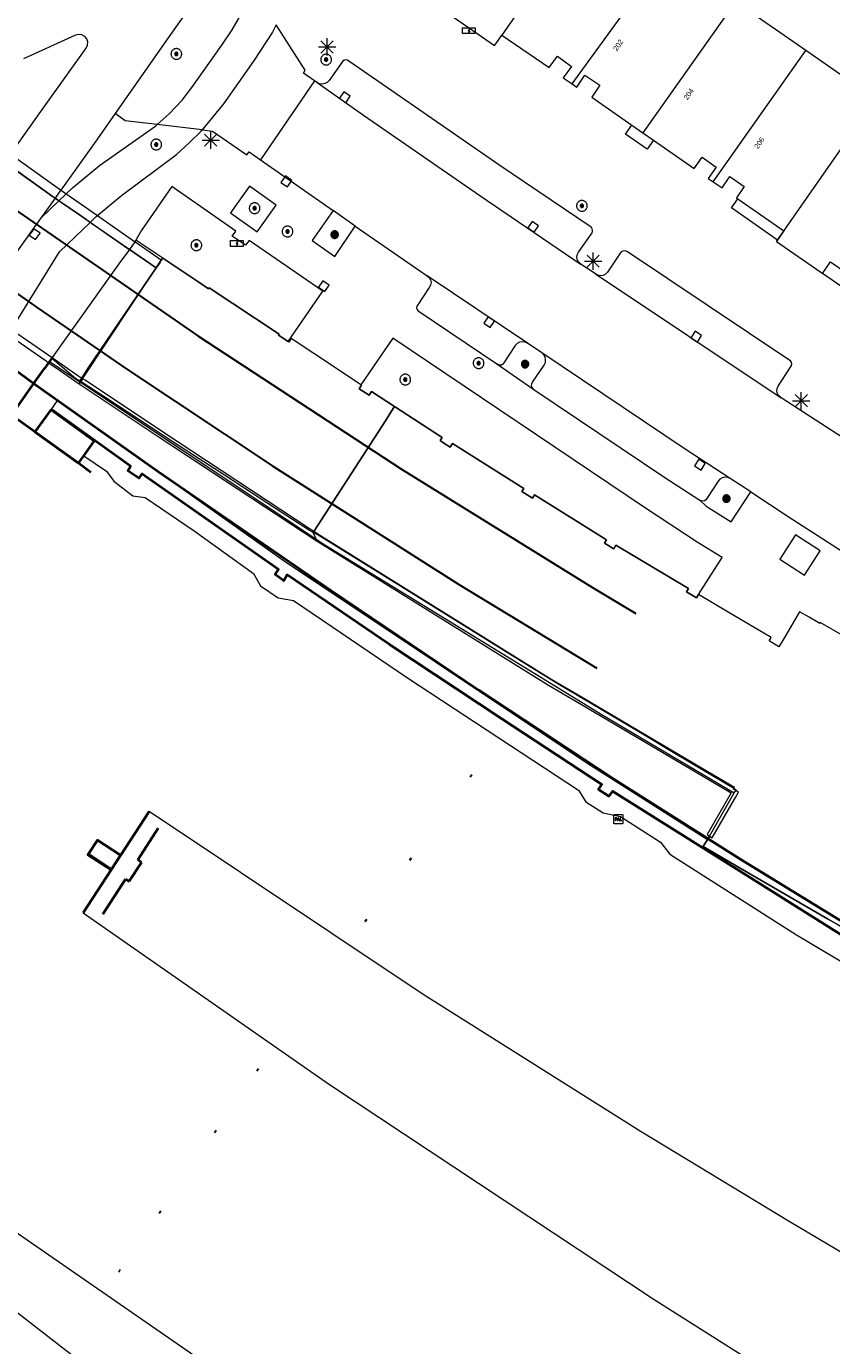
# Model space of a CAD drawing. Header units: metres. Extents: x 135779 to 137489, y 452643 to 455118.
# Tile 359 of 489: x 136746 to 136792, y 454544 to 454620. Entities that reach past the tile are written whole.
import ezdxf
from ezdxf.enums import TextEntityAlignment as Align

# ---------------------------------------------------------------- set-up
doc = ezdxf.new("R2010")
doc.units = ezdxf.units.M
for name, pattern in [('DGN_Style_1', [33.729988, 0.056123, -33.673865]), ('DGN_Style_3', [78.572352, 56.123108, -22.449243]), ('DGN_Style_4', [89.853097, 44.898487, -22.449243, 0.056123, -22.449243])]:
    doc.linetypes.add(name, pattern=pattern)
for name, color, linetype, lineweight in [('KTop_BTD_Groenvoorziening', 62, 'Continuous', 13), ('KTop_GBI_Toegangstrap', 40, 'Continuous', 40), ('KTop_KST_KAST', 40, 'Continuous', 13), ('KTop_NAR_Huisnummer tijdelijk (t)', 7, 'Continuous', 13), ('KTop_OBD_Brug_dek', 11, 'Continuous', 13), ('KTop_OTD_Gesloten verharding', 15, 'Continuous', 13), ('KTop_OTD_Zand', 15, 'Continuous', 13), ('KTop_PAL_Lichtmast', 40, 'Continuous', 13), ('KTop_PAL_PAAL', 222, 'Continuous', 13), ('KTop_PND_Grondvlaksituatie van BAG-pand [tachy]', 1, 'Continuous', 13), ('KTop_PND_Pandscheiding', 40, 'Continuous', 13), ('KTop_PUT_Inspectie- of rioolput', 15, 'Continuous', 13), ('KTop_PUT_Kolk', 15, 'Continuous', 13), ('KTop_SHD_Geluidsscherm (l)', 1, 'Continuous', 40), ('KTop_SHD_Hek (l)', 15, 'DGN_Style_4', 40), ('KTop_SHD_Muur', 15, 'Continuous', 13), ('KTop_SHD_Muur (l)', 15, 'Continuous', 40), ('KTop_SPR_Sneltram (l)', 251, 'DGN_Style_3', 30), ('KTop_SPR_Trein (l)', 8, 'DGN_Style_1', 53), ('KTop_VGO_Boom', 92, 'Continuous', 13), ('KTop_WGD_Fietspad', 40, 'Continuous', 13), ('KTop_WGD_OV-baan', 251, 'Continuous', 13), ('KTop_WGD_Parkeervlak', 251, 'Continuous', 13), ('KTop_WGD_Rijbaan_Lokale weg', 251, 'Continuous', 13), ('KTop_WGD_Rijbaan_Lokale weg_verkeersdrempel', 40, 'Continuous', 13), ('KTop_WGD_Spoorbaan', 251, 'Continuous', 13), ('KTop_WGD_Voetpad', 251, 'Continuous', 13)]:
    doc.layers.add(name, color=color, linetype=linetype, lineweight=lineweight)
doc.styles.add('Style-ROVUCURSIEF', font='ROVUCURSIEF.shx')

# ---------------------------------------------------------------- blocks, each defined once
blk = doc.blocks.new('KST_KAST')
at = {"layer": 'KTop_KST_KAST', "flags": 128}
blk.add_lwpolyline([(-0.365, 0.169), (0.365, 0.169), (0.365, -0.169), (-0.365, -0.169), (-0.365, 0.169)], close=True, dxfattribs=at)
blk.add_lwpolyline([(0.045, 0.146), (-0.045, 0), (0.045, 0), (-0.045, -0.146)], dxfattribs=at)
blk = doc.blocks.new('PAL_PAAL')
at = {"layer": 'KTop_PAL_PAAL'}
for points in [[(-0.181, -0.083), (-0.158, -0.083), (-0.158, -0.017), (-0.158, 0.001), (-0.158, 0.066), (-0.144, 0.066), (-0.135, 0.065), (-0.127, 0.064), (-0.119, 0.062), (-0.112, 0.057), (-0.108, 0.049), (-0.106, 0.041), (-0.107, 0.033), (-0.108, 0.025), (-0.112, 0.017), (-0.117, 0.01), (-0.124, 0.006), (-0.132, 0.003), (-0.14, 0.001), (-0.149, 0.001), (-0.158, 0.001), (-0.158, -0.017), (-0.148, -0.017), (-0.135, -0.016), (-0.122, -0.014), (-0.11, -0.009), (-0.099, -0.002), (-0.09, 0.007), (-0.085, 0.019), (-0.082, 0.031), (-0.082, 0.044), (-0.084, 0.057), (-0.09, 0.068), (-0.099, 0.077), (-0.111, 0.081), (-0.124, 0.083), (-0.137, 0.083), (-0.181, 0.083)], [(-0.074, -0.083), (-0.007, 0.083), (0.016, 0.083), (0.081, -0.083), (0.056, -0.083), (0.037, -0.037), (-0.033, -0.037), (-0.026, -0.019), (0.03, -0.019), (0.002, 0.052), (-0.052, -0.083)], [(0.105, -0.083), (0.105, 0.083), (0.129, 0.083), (0.129, -0.066), (0.203, -0.066), (0.203, -0.083)]]:
    blk.add_hatch(color=1, dxfattribs=at).paths.add_polyline_path(points)
at = {"layer": 'KTop_PAL_PAAL', "flags": 128}
blk.add_lwpolyline([(-0.264, -0.225), (-0.264, 0.225), (-0.264, 0.229), (-0.263, 0.233), (-0.262, 0.237), (-0.261, 0.241), (-0.259, 0.245), (-0.257, 0.248), (-0.254, 0.251), (-0.251, 0.254), (-0.248, 0.257), (-0.245, 0.259), (-0.241, 0.261), (-0.237, 0.262), (-0.233, 0.263), (-0.229, 0.264), (-0.225, 0.264), (0.225, 0.264), (0.229, 0.264), (0.233, 0.263), (0.237, 0.262), (0.241, 0.261), (0.245, 0.259), (0.248, 0.257), (0.251, 0.254), (0.254, 0.251), (0.257, 0.248), (0.259, 0.245), (0.261, 0.241), (0.262, 0.237), (0.263, 0.233), (0.264, 0.229), (0.264, 0.225), (0.264, -0.225), (0.264, -0.229), (0.263, -0.233), (0.262, -0.237), (0.261, -0.241), (0.259, -0.245), (0.257, -0.248), (0.254, -0.251), (0.251, -0.254), (0.248, -0.257), (0.245, -0.259), (0.241, -0.261), (0.237, -0.262), (0.233, -0.263), (0.229, -0.264), (0.225, -0.264), (-0.225, -0.264), (-0.229, -0.264), (-0.233, -0.263), (-0.237, -0.262), (-0.241, -0.261), (-0.245, -0.259), (-0.248, -0.257), (-0.251, -0.254), (-0.254, -0.251), (-0.257, -0.248), (-0.259, -0.245), (-0.261, -0.241), (-0.262, -0.237), (-0.263, -0.233), (-0.264, -0.229), (-0.264, -0.225)], dxfattribs=at)
for points in [[(-0.137, 0.083), (-0.181, 0.083), (-0.181, -0.083), (-0.158, -0.083), (-0.158, 0.066), (-0.144, 0.066), (-0.135, 0.065), (-0.127, 0.064), (-0.119, 0.062), (-0.112, 0.057), (-0.108, 0.049), (-0.106, 0.041), (-0.107, 0.033), (-0.108, 0.025), (-0.112, 0.017), (-0.117, 0.01), (-0.124, 0.006), (-0.132, 0.003), (-0.14, 0.001), (-0.149, 0.001), (-0.158, 0.001), (-0.158, -0.017), (-0.148, -0.017), (-0.135, -0.016), (-0.122, -0.014), (-0.11, -0.009), (-0.099, -0.002), (-0.09, 0.007), (-0.085, 0.019), (-0.082, 0.031), (-0.082, 0.044), (-0.084, 0.057), (-0.09, 0.068), (-0.099, 0.077), (-0.111, 0.081), (-0.124, 0.083), (-0.137, 0.083)], [(-0.007, 0.083), (-0.074, -0.083), (-0.052, -0.083), (0.002, 0.052), (0.03, -0.019), (-0.026, -0.019), (-0.033, -0.037), (0.037, -0.037), (0.056, -0.083), (0.081, -0.083), (0.016, 0.083), (-0.007, 0.083)], [(0.105, 0.083), (0.105, -0.083), (0.203, -0.083), (0.203, -0.066), (0.129, -0.066), (0.129, 0.083), (0.105, 0.083)]]:
    blk.add_lwpolyline(points, close=True, dxfattribs=at)
blk = doc.blocks.new('PAL_Lichtmast')
at = {"layer": 'KTop_PAL_Lichtmast'}
for p, q in [((-0.354, -0.354), (0.354, 0.354)), ((0.354, -0.354), (-0.354, 0.354)), ((0, -0.5), (0, 0.5)), ((-0.5, 0), (0.5, 0))]:
    blk.add_line(p, q, dxfattribs=at)
blk = doc.blocks.new('PUT_Kolk')
at = {"layer": 'KTop_PUT_Kolk', "flags": 128}
blk.add_lwpolyline([(0.225, -0.225), (0.225, 0.225), (-0.225, 0.225), (-0.225, -0.225), (0.225, -0.225)], dxfattribs=at)
blk = doc.blocks.new('PUT_Inspectie-_of_rioolput')
at = {"layer": 'KTop_PUT_Inspectie- of rioolput', "flags": 128}
for points in [[(0.31, 0), (0.308, 0.032), (0.303, 0.064), (0.294, 0.095), (0.283, 0.126), (0.268, 0.155), (0.25, 0.182), (0.23, 0.207), (0.207, 0.23), (0.182, 0.25), (0.154, 0.268), (0.126, 0.283), (0.095, 0.294), (0.064, 0.303), (0.032, 0.308), (0, 0.309), (-0.032, 0.308), (-0.064, 0.303), (-0.096, 0.294), (-0.126, 0.283), (-0.155, 0.268), (-0.182, 0.25), (-0.207, 0.23), (-0.23, 0.207), (-0.25, 0.182), (-0.268, 0.154), (-0.283, 0.126), (-0.294, 0.095), (-0.303, 0.064), (-0.308, 0.032), (-0.309, 0), (-0.308, -0.032), (-0.303, -0.064), (-0.294, -0.096), (-0.283, -0.126), (-0.268, -0.155), (-0.25, -0.182), (-0.23, -0.207), (-0.207, -0.23), (-0.182, -0.25), (-0.155, -0.268), (-0.126, -0.283), (-0.096, -0.294), (-0.064, -0.303), (-0.032, -0.308), (0, -0.309), (0.032, -0.308), (0.064, -0.303), (0.095, -0.294), (0.126, -0.283), (0.155, -0.268), (0.182, -0.25), (0.207, -0.23), (0.23, -0.207), (0.25, -0.182), (0.268, -0.155), (0.283, -0.126), (0.294, -0.096), (0.303, -0.064), (0.308, -0.032), (0.31, 0)], [(0.095, 0), (0.094, 0.009), (0.092, 0.019), (0.09, 0.029), (0.086, 0.038), (0.082, 0.047), (0.076, 0.055), (0.07, 0.063), (0.063, 0.07), (0.055, 0.076), (0.047, 0.082), (0.038, 0.086), (0.029, 0.09), (0.019, 0.092), (0.009, 0.094), (0, 0.094), (-0.01, 0.094), (-0.02, 0.092), (-0.029, 0.09), (-0.039, 0.086), (-0.048, 0.082), (-0.056, 0.076), (-0.064, 0.07), (-0.071, 0.063), (-0.077, 0.055), (-0.082, 0.047), (-0.087, 0.038), (-0.09, 0.029), (-0.093, 0.019), (-0.094, 0.009), (-0.095, 0), (-0.094, -0.01), (-0.093, -0.02), (-0.09, -0.029), (-0.087, -0.039), (-0.082, -0.048), (-0.077, -0.056), (-0.071, -0.064), (-0.064, -0.071), (-0.056, -0.077), (-0.047, -0.082), (-0.039, -0.087), (-0.029, -0.09), (-0.02, -0.093), (-0.01, -0.094), (0, -0.095), (0.009, -0.094), (0.019, -0.093), (0.029, -0.09), (0.038, -0.087), (0.047, -0.082), (0.055, -0.077), (0.063, -0.071), (0.07, -0.064), (0.076, -0.056), (0.082, -0.047), (0.086, -0.039), (0.09, -0.029), (0.092, -0.02), (0.094, -0.01), (0.095, 0)], [(0.035, 0), (0.034, 0.003), (0.034, 0.007), (0.033, 0.01), (0.031, 0.014), (0.03, 0.017), (0.028, 0.02), (0.026, 0.023), (0.023, 0.026), (0.02, 0.028), (0.017, 0.03), (0.014, 0.031), (0.01, 0.033), (0.007, 0.034), (0.003, 0.034), (0, 0.034), (-0.004, 0.034), (-0.007, 0.034), (-0.011, 0.033), (-0.014, 0.031), (-0.018, 0.03), (-0.021, 0.028), (-0.023, 0.026), (-0.026, 0.023), (-0.028, 0.02), (-0.03, 0.017), (-0.032, 0.014), (-0.033, 0.01), (-0.034, 0.007), (-0.035, 0.003), (-0.035, 0), (-0.035, -0.004), (-0.034, -0.007), (-0.033, -0.011), (-0.032, -0.014), (-0.03, -0.018), (-0.028, -0.021), (-0.026, -0.023), (-0.023, -0.026), (-0.021, -0.028), (-0.017, -0.03), (-0.014, -0.032), (-0.011, -0.033), (-0.007, -0.034), (-0.004, -0.035), (0, -0.035), (0.003, -0.035), (0.007, -0.034), (0.01, -0.033), (0.014, -0.032), (0.017, -0.03), (0.02, -0.028), (0.023, -0.026), (0.026, -0.023), (0.028, -0.021), (0.03, -0.017), (0.031, -0.014), (0.033, -0.011), (0.034, -0.007), (0.034, -0.004), (0.035, 0)], [(0.01, 0.02), (0.007, 0.02), (0.005, 0.021), (0.003, 0.022), (0.001, 0.022), (-0.001, 0.022), (-0.004, 0.022), (-0.006, 0.021), (-0.008, 0.02), (-0.01, 0.019), (-0.012, 0.018), (-0.014, 0.017), (-0.016, 0.015), (-0.017, 0.013), (-0.019, 0.012), (-0.02, 0.009), (-0.021, 0.007), (-0.022, 0.005), (-0.022, 0.003), (-0.022, 0.001), (-0.022, -0.001), (-0.022, -0.004), (-0.022, -0.006), (-0.021, -0.008), (-0.02, -0.01), (-0.019, -0.012), (-0.017, -0.014), (-0.016, -0.016), (-0.014, -0.017), (-0.012, -0.019), (-0.01, -0.02), (-0.008, -0.021), (-0.006, -0.022), (-0.003, -0.022), (-0.001, -0.022), (0.001, -0.022), (0.003, -0.022), (0.005, -0.022), (0.008, -0.021), (0.01, -0.02), (0.012, -0.019), (0.014, -0.017), (0.015, -0.016), (0.017, -0.014), (0.018, -0.012), (0.02, -0.01), (0.02, -0.008), (0.021, -0.006), (0.022, -0.003), (0.022, -0.001), (0.022, 0.001), (0.022, 0.003), (0.021, 0.005), (0.02, 0.008), (0.019, 0.01), (0.018, 0.012), (0.017, 0.014), (0.015, 0.015), (0.013, 0.017), (0.012, 0.018), (0.01, 0.02)]]:
    blk.add_lwpolyline(points, dxfattribs=at)
blk = doc.blocks.new('VGO_Boom')
at = {"layer": 'KTop_VGO_Boom', "flags": 128}
for points in [[(0.215, 0), (0.214, 0.022), (0.21, 0.045), (0.204, 0.066), (0.196, 0.087), (0.186, 0.108), (0.174, 0.126), (0.16, 0.144), (0.144, 0.16), (0.126, 0.174), (0.107, 0.186), (0.087, 0.196), (0.066, 0.204), (0.045, 0.21), (0.022, 0.214), (-0.001, 0.215), (-0.023, 0.214), (-0.045, 0.21), (-0.067, 0.204), (-0.088, 0.196), (-0.108, 0.186), (-0.127, 0.174), (-0.144, 0.16), (-0.16, 0.144), (-0.174, 0.126), (-0.187, 0.107), (-0.197, 0.087), (-0.205, 0.066), (-0.211, 0.045), (-0.214, 0.022), (-0.215, -0.001), (-0.214, -0.023), (-0.211, -0.045), (-0.205, -0.067), (-0.197, -0.088), (-0.187, -0.108), (-0.174, -0.127), (-0.16, -0.144), (-0.144, -0.16), (-0.127, -0.174), (-0.108, -0.187), (-0.088, -0.197), (-0.067, -0.205), (-0.045, -0.211), (-0.023, -0.214), (0, -0.215), (0.022, -0.214), (0.045, -0.211), (0.066, -0.205), (0.087, -0.197), (0.108, -0.187), (0.126, -0.174), (0.144, -0.16), (0.16, -0.144), (0.174, -0.127), (0.186, -0.108), (0.196, -0.088), (0.204, -0.067), (0.21, -0.045), (0.214, -0.023), (0.215, -0.001)], [(0.155, 0), (0.154, 0.016), (0.152, 0.032), (0.147, 0.048), (0.142, 0.063), (0.134, 0.078), (0.125, 0.091), (0.115, 0.104), (0.104, 0.115), (0.091, 0.125), (0.077, 0.134), (0.063, 0.142), (0.048, 0.147), (0.032, 0.152), (0.016, 0.154), (-0.001, 0.155), (-0.017, 0.154), (-0.033, 0.152), (-0.048, 0.147), (-0.064, 0.142), (-0.078, 0.134), (-0.092, 0.125), (-0.104, 0.115), (-0.116, 0.104), (-0.126, 0.091), (-0.135, 0.077), (-0.142, 0.063), (-0.148, 0.048), (-0.152, 0.032), (-0.155, 0.016), (-0.155, -0.001), (-0.155, -0.017), (-0.152, -0.033), (-0.148, -0.048), (-0.142, -0.064), (-0.135, -0.078), (-0.126, -0.092), (-0.116, -0.104), (-0.104, -0.116), (-0.092, -0.126), (-0.078, -0.135), (-0.064, -0.142), (-0.048, -0.148), (-0.033, -0.152), (-0.017, -0.155), (0, -0.155), (0.016, -0.155), (0.032, -0.152), (0.048, -0.148), (0.063, -0.142), (0.078, -0.135), (0.091, -0.126), (0.104, -0.116), (0.115, -0.104), (0.125, -0.092), (0.134, -0.078), (0.142, -0.064), (0.147, -0.048), (0.152, -0.033), (0.154, -0.017), (0.155, -0.001)], [(0.095, 0), (0.094, 0.01), (0.093, 0.02), (0.09, 0.029), (0.087, 0.039), (0.082, 0.048), (0.077, 0.056), (0.071, 0.064), (0.064, 0.071), (0.056, 0.077), (0.047, 0.082), (0.039, 0.087), (0.029, 0.09), (0.02, 0.093), (0.01, 0.094), (-0.001, 0.095), (-0.01, 0.094), (-0.02, 0.093), (-0.03, 0.09), (-0.039, 0.087), (-0.048, 0.082), (-0.056, 0.077), (-0.064, 0.071), (-0.071, 0.064), (-0.077, 0.056), (-0.083, 0.047), (-0.087, 0.039), (-0.091, 0.029), (-0.093, 0.02), (-0.095, 0.01), (-0.095, -0.001), (-0.095, -0.01), (-0.093, -0.02), (-0.091, -0.03), (-0.087, -0.039), (-0.083, -0.048), (-0.077, -0.056), (-0.071, -0.064), (-0.064, -0.071), (-0.056, -0.077), (-0.048, -0.083), (-0.039, -0.087), (-0.03, -0.091), (-0.02, -0.093), (-0.01, -0.095), (0, -0.095), (0.01, -0.095), (0.02, -0.093), (0.029, -0.091), (0.039, -0.087), (0.048, -0.083), (0.056, -0.077), (0.064, -0.071), (0.071, -0.064), (0.077, -0.056), (0.082, -0.048), (0.087, -0.039), (0.09, -0.03), (0.093, -0.02), (0.094, -0.01), (0.095, -0.001)], [(0.035, 0), (0.035, 0.004), (0.034, 0.007), (0.033, 0.011), (0.032, 0.014), (0.03, 0.018), (0.028, 0.021), (0.026, 0.023), (0.023, 0.026), (0.021, 0.028), (0.017, 0.03), (0.014, 0.032), (0.011, 0.033), (0.007, 0.034), (0.004, 0.035), (-0.001, 0.035), (-0.004, 0.035), (-0.008, 0.034), (-0.011, 0.033), (-0.015, 0.032), (-0.018, 0.03), (-0.021, 0.028), (-0.024, 0.026), (-0.027, 0.023), (-0.029, 0.021), (-0.031, 0.017), (-0.032, 0.014), (-0.034, 0.011), (-0.035, 0.007), (-0.035, 0.004), (-0.035, -0.001), (-0.035, -0.004), (-0.035, -0.008), (-0.034, -0.011), (-0.032, -0.015), (-0.031, -0.018), (-0.029, -0.021), (-0.027, -0.024), (-0.024, -0.027), (-0.021, -0.029), (-0.018, -0.031), (-0.015, -0.032), (-0.011, -0.034), (-0.008, -0.035), (-0.004, -0.035), (0, -0.035), (0.004, -0.035), (0.007, -0.035), (0.011, -0.034), (0.014, -0.032), (0.018, -0.031), (0.021, -0.029), (0.023, -0.027), (0.026, -0.024), (0.028, -0.021), (0.03, -0.018), (0.032, -0.015), (0.033, -0.011), (0.034, -0.008), (0.035, -0.004), (0.035, 0)]]:
    blk.add_lwpolyline(points, dxfattribs=at)

msp = doc.modelspace()

# ---------------------------------------------------------------- linework, layer by layer
at = {"layer": 'KTop_BTD_Groenvoorziening', "flags": 128}
msp.add_lwpolyline([(136753.377, 454606.37), (136751.832, 454607.401)], dxfattribs=at)
at = {"layer": 'KTop_GBI_Toegangstrap', "flags": 128}
for points in [[(136746.911, 454597.628), (136745.993, 454596.349)], [(136748.814, 454594.962), (136749.416, 454595.805), (136746.911, 454597.628)], [(136745.993, 454596.349), (136748.516, 454594.545), (136748.814, 454594.962)], [(136750.944, 454571.922), (136749.602, 454572.794), (136749.053, 454571.948), (136750.395, 454571.076)], [(136750.944, 454571.922), (136750.395, 454571.076)]]:
    msp.add_lwpolyline(points, dxfattribs=at)
at = {"layer": 'KTop_OBD_Brug_dek', "flags": 128}
for points in [[(136735.079, 454618.492), (136733.99, 454616.96), (136732.144, 454614.363), (136731.742, 454613.798), (136730.654, 454612.266), (136730.617, 454612.214), (136730.453, 454611.983), (136732.44, 454610.532), (136734.36, 454609.13), (136736.6, 454607.494), (136742.19, 454603.53), (136742.504, 454603.312), (136744.445, 454601.965), (136746.64, 454600.441), (136746.788, 454600.338), (136747.275, 454600), (136748.551, 454599.115)], [(136752.999, 454605.81), (136749.056, 454600), (136748.7, 454599.45), (136748.593, 454599.285), (136748.551, 454599.115)], [(136753.295, 454606.247), (136753.202, 454606.108), (136752.999, 454605.81)], [(136766.761, 454597.803), (136765.428, 454598.672), (136765.296, 454598.47), (136764.721, 454598.84), (136764.849, 454599.036), (136764.812, 454599.061), (136763.4, 454600), (136760.8, 454601.729), (136760.665, 454601.526), (136760.616, 454601.559), (136760.068, 454601.922), (136760.107, 454601.982), (136756.061, 454604.662), (136756.023, 454604.605), (136755.459, 454604.981), (136753.377, 454606.37), (136753.295, 454606.247)], [(136762.108, 454590.6), (136766.233, 454596.992), (136766.55, 454597.48), (136766.761, 454597.803)], [(136795.551, 454582.924), (136791.337, 454585.348), (136791.31, 454585.302), (136790.695, 454585.65), (136790.131, 454585.969), (136789.267, 454584.484), (136788.954, 454583.949), (136788.383, 454584.285), (136788.499, 454584.484), (136786.026, 454585.939), (136784.306, 454586.965), (136784.188, 454586.767), (136783.607, 454587.114), (136783.725, 454587.312), (136779.542, 454589.807), (136779.423, 454589.608), (136778.882, 454589.931), (136779, 454590.128), (136774.844, 454592.713), (136774.723, 454592.518), (136774.104, 454592.903), (136774.216, 454593.083), (136770.1, 454595.668), (136769.976, 454595.47), (136769.596, 454595.706), (136769.387, 454595.841), (136769.5, 454596.018), (136766.761, 454597.803)], [(136762.299, 454590.044), (136762.069, 454590.539), (136762.108, 454590.6)], [(136784.936, 454573.029), (136784.818, 454572.824), (136784.583, 454572.418), (136786.721, 454571.179), (136791.759, 454568.26), (136792.411, 454567.88), (136794.068, 454566.92), (136796.336, 454565.604), (136798.771, 454564.193), (136798.998, 454564.061), (136798.877, 454563.843), (136799.59, 454563.432), (136800.895, 454562.681), (136803.588, 454561.131), (136805.515, 454560.023), (136808.447, 454558.334), (136810.211, 454557.317), (136812.219, 454556.161), (136813.03, 454555.685), (136813.094, 454555.795), (136813.135, 454555.866), (136813.191, 454555.962), (136816.398, 454554.095)]]:
    msp.add_lwpolyline(points, dxfattribs=at)
at = {"layer": 'KTop_OTD_Gesloten verharding', "flags": 128}
for points in [[(136744.653, 454597.308), (136745.939, 454599.133), (136729.781, 454611.036), (136728.574, 454609.334)], [(136746.831, 454600.4), (136762.738, 454589.822), (136778.782, 454580.011), (136786.371, 454575.514)], [(136745.939, 454599.133), (136747.3, 454598.169)], [(136747.3, 454598.169), (136746.911, 454597.628)], [(136747.3, 454598.169), (136760.33, 454588.939), (136777.86, 454577.262), (136784.818, 454572.824)]]:
    msp.add_lwpolyline(points, dxfattribs=at)
at = {"layer": 'KTop_OTD_Zand', "flags": 128}
msp.add_lwpolyline([(136746.976, 454600.605), (136747.693, 454600), (136748.369, 454599.43), (136748.593, 454599.285)], dxfattribs=at)
at = {"layer": 'KTop_PND_Grondvlaksituatie van BAG-pand [tachy]', "flags": 128}
for points in [[(136790.512, 454618.344), (136786.451, 454621.159)], [(136769.891, 454620.471), (136769.973, 454620.414), (136772.539, 454618.638), (136772.603, 454618.73), (136772.952, 454619.233)], [(136772.952, 454619.233), (136775.691, 454617.371), (136776.161, 454618.021), (136776.971, 454617.431), (136776.501, 454616.781), (136777.017, 454616.422)], [(136794.541, 454615.551), (136790.512, 454618.344)], [(136777.017, 454616.422), (136777.291, 454616.231), (136777.751, 454616.921), (136778.611, 454616.351), (136778.151, 454615.661), (136780.462, 454614.051)], [(136780.462, 454614.051), (136781.098, 454613.608)], [(136781.098, 454613.608), (136781.715, 454613.178)], [(136781.715, 454613.178), (136784.051, 454611.551), (136784.511, 454612.201), (136785.331, 454611.621), (136784.871, 454610.971), (136785.163, 454610.77)], [(136785.163, 454610.77), (136785.671, 454610.421), (136786.121, 454611.081), (136786.951, 454610.511), (136786.501, 454609.851), (136786.582, 454609.795)], [(136786.582, 454609.795), (136789.241, 454607.951), (136788.811, 454607.331)], [(136788.811, 454607.331), (136791.376, 454605.557), (136791.471, 454605.491)], [(136748.7, 454599.45), (136749.056, 454600), (136752.999, 454605.81)], [(136752.999, 454605.81), (136753.202, 454606.108), (136753.295, 454606.247), (136753.377, 454606.37)], [(136753.377, 454606.37), (136755.459, 454604.981), (136756.023, 454604.605), (136756.061, 454604.662), (136760.107, 454601.982), (136760.068, 454601.922), (136760.616, 454601.559)], [(136791.471, 454605.491), (136791.921, 454606.151), (136795.451, 454603.711), (136795.001, 454603.051)], [(136764.812, 454599.061), (136763.4, 454600), (136760.8, 454601.729), (136760.665, 454601.526), (136760.616, 454601.559)], [(136748.593, 454599.285), (136748.7, 454599.45)], [(136762.069, 454590.539), (136761.845, 454590.657), (136759.879, 454591.929), (136756.936, 454593.844), (136754.026, 454595.743), (136749.986, 454598.382), (136748.786, 454599.16), (136748.593, 454599.285)], [(136764.812, 454599.061), (136764.849, 454599.036), (136764.721, 454598.84), (136765.296, 454598.47), (136765.428, 454598.672), (136766.761, 454597.803)], [(136766.761, 454597.803), (136769.5, 454596.018), (136769.387, 454595.841), (136769.596, 454595.706), (136769.976, 454595.47), (136770.1, 454595.668), (136774.216, 454593.083), (136774.104, 454592.903), (136774.723, 454592.518), (136774.844, 454592.713), (136779, 454590.128), (136778.882, 454589.931), (136779.423, 454589.608), (136779.542, 454589.807), (136783.725, 454587.312), (136783.607, 454587.114), (136784.188, 454586.767), (136784.306, 454586.965)], [(136786.371, 454575.514), (136786.458, 454575.664), (136786.468, 454575.681), (136786.478, 454575.698), (136786.349, 454575.775), (136786.251, 454575.834), (136783.141, 454577.684), (136780.867, 454579.043), (136778.081, 454580.69), (136776.251, 454581.775), (136773.926, 454583.195), (136767.312, 454587.318), (136762.293, 454590.421), (136762.069, 454590.539)], [(136795.551, 454582.924), (136791.337, 454585.348), (136791.31, 454585.302), (136790.695, 454585.65), (136790.131, 454585.969), (136789.267, 454584.484), (136788.954, 454583.949), (136788.383, 454584.285), (136788.499, 454584.484), (136786.026, 454585.939), (136784.306, 454586.965)], [(136784.818, 454572.824), (136784.936, 454573.029), (136786.277, 454575.351), (136786.371, 454575.514)], [(136792.411, 454567.88), (136791.759, 454568.26), (136786.721, 454571.179), (136784.583, 454572.418), (136784.818, 454572.824)]]:
    msp.add_lwpolyline(points, dxfattribs=at)
at = {"layer": 'KTop_PND_Pandscheiding', "flags": 128}
for points in [[(136778.241, 454626.851), (136772.952, 454619.233)], [(136777.017, 454616.422), (136782.462, 454623.925)], [(136786.451, 454621.159), (136781.098, 454613.608)], [(136785.163, 454610.77), (136790.512, 454618.344)], [(136788.811, 454607.331), (136794.541, 454615.551)], [(136766.761, 454597.803), (136766.55, 454597.48), (136766.233, 454596.992), (136762.108, 454590.6), (136762.069, 454590.539)]]:
    msp.add_lwpolyline(points, dxfattribs=at)
at = {"layer": 'KTop_SHD_Geluidsscherm (l)', "flags": 128}
for points in [[(136729.979, 454610.876), (136745.856, 454599.192)], [(136745.856, 454599.192), (136745.939, 454599.133)], [(136745.939, 454599.133), (136753.122, 454594.057), (136763.096, 454587.193), (136771.621, 454581.444), (136779.426, 454576.305), (136786.75, 454571.681), (136795.107, 454566.555), (136803.562, 454561.509), (136811.611, 454556.827), (136816.366, 454554.037)]]:
    msp.add_lwpolyline(points, dxfattribs=at)
at = {"layer": 'KTop_SHD_Hek (l)', "flags": 128}
for points in [[(136846.041, 454553.443), (136845.989, 454553.302), (136839.992, 454556.773), (136835.225, 454559.563), (136829.598, 454562.787), (136824.31, 454565.822), (136819.316, 454568.723), (136814.306, 454571.596), (136808.626, 454574.897), (136801.867, 454578.771), (136795.794, 454582.286), (136790.507, 454585.332)], [(136749.922, 454568.528), (136751.233, 454570.549), (136751.432, 454570.425), (136752.147, 454571.513), (136751.932, 454571.662), (136753.113, 454573.481)], [(136750.415, 454571.107), (136749.095, 454571.994)]]:
    msp.add_lwpolyline(points, dxfattribs=at)
at = {"layer": 'KTop_SHD_Muur', "flags": 128}
for points in [[(136753.295, 454606.247), (136751.762, 454607.304), (136751.753, 454607.31), (136751.62, 454607.403), (136748.97, 454609.25), (136747.484, 454610.286), (136738.964, 454616.372), (136737.377, 454617.532), (136735.544, 454618.875), (136735.417, 454618.968), (136735.353, 454618.878), (136735.26, 454618.747), (136735.079, 454618.492)], [(136735.079, 454618.492), (136735.21, 454618.397), (136737.05, 454617.067), (136738.838, 454615.775), (136740.299, 454614.72), (136746.996, 454609.948), (136747.161, 454609.834), (136748.683, 454608.785), (136751.312, 454606.973), (136751.453, 454606.876), (136752.999, 454605.81)], [(136752.999, 454605.81), (136753.003, 454605.807), (136753.295, 454606.247)], [(136762.108, 454590.6), (136761.898, 454590.739), (136753.373, 454596.352), (136748.891, 454599.322), (136748.753, 454599.413), (136748.75, 454599.415), (136748.551, 454599.115)], [(136748.551, 454599.115), (136753.175, 454596.052), (136762.299, 454590.044)], [(136784.936, 454573.029), (136785.088, 454572.933), (136786.434, 454575.253), (136786.612, 454575.57), (136786.458, 454575.664), (136786.328, 454575.743), (136786.349, 454575.775), (136786.382, 454575.825), (136784.518, 454576.926), (136777.593, 454581.02), (136775.837, 454582.049), (136762.493, 454590.347), (136762.318, 454590.462), (136762.108, 454590.6)], [(136762.299, 454590.044), (136775.651, 454581.741), (136777.548, 454580.629), (136786.201, 454575.514), (136784.807, 454573.11), (136784.936, 454573.029)]]:
    msp.add_lwpolyline(points, dxfattribs=at)
at = {"layer": 'KTop_SHD_Muur (l)', "flags": 128}
for points in [[(136751.753, 454607.31), (136751.762, 454607.304)], [(136746.976, 454600.605), (136746.788, 454600.338)], [(136746.059, 454599.303), (136746.55, 454600)], [(136746.788, 454600.338), (136746.55, 454600)], [(136746.788, 454600.338), (136746.55, 454600)], [(136744.18, 454596.636), (136746.059, 454599.303)], [(136793.467, 454566.745), (136786.522, 454571.121), (136782.135, 454573.869), (136779.352, 454575.628), (136779.125, 454575.322), (136778.532, 454575.716), (136778.725, 454576.007), (136772.957, 454579.784), (136766.47, 454584.083), (136760.569, 454588.093), (136760.37, 454587.754), (136759.86, 454588.116), (136760.056, 454588.399), (136752.177, 454593.936), (136751.998, 454593.686), (136751.36, 454594.102), (136751.51, 454594.379), (136746.948, 454597.641)], [(136749.235, 454594.004), (136748.516, 454594.545), (136745.993, 454596.349), (136744.653, 454597.308)], [(136748.785, 454568.597), (136752.586, 454574.45)]]:
    msp.add_lwpolyline(points, dxfattribs=at)
at = {"layer": 'KTop_SPR_Sneltram (l)', "flags": 128}
for points in [[(136733.99, 454616.96), (136742.874, 454610.539), (136755.401, 454601.892), (136767.162, 454594.193), (136778.185, 454587.365), (136787.588, 454581.789), (136790.015, 454580.338), (136800.893, 454574.078), (136810.904, 454568.34), (136820.86, 454562.566), (136830.081, 454557.227), (136843.274, 454549.624), (136858.054, 454541.085), (136864.983, 454537.086), (136964.865, 454476.952), (136985.306, 454464.46), (137014.033, 454447.281), (137014.414, 454447.176), (137035.833, 454434.681), (137057.092, 454422.559), (137079.411, 454409.834), (137107.818, 454393.63), (137130.029, 454380.988), (137164.718, 454361.209), (137173.91, 454355.952)], [(136731.742, 454613.798), (136733.159, 454612.746), (136740.598, 454607.369), (136746.142, 454603.512), (136751.309, 454599.963), (136759.735, 454594.367), (136770.501, 454587.514), (136781.739, 454580.73), (136791.869, 454574.833), (136802.779, 454568.55), (136817.402, 454560.102), (136831.013, 454552.249), (136845.351, 454543.995), (136860.324, 454535.334), (136869.156, 454530.218), (136880.099, 454523.833), (136884.671, 454521.116), (136894.655, 454515.213), (136906.949, 454507.79), (136917.732, 454501.228), (136926.011, 454496.175), (136935.692, 454490.261), (136944.184, 454485.064), (136955.899, 454477.897), (136962.939, 454473.595), (136968.846, 454469.976), (136977.474, 454464.729), (136988.212, 454458.24), (137001.078, 454450.535), (137018.753, 454440.137), (137029.518, 454433.886), (137041.077, 454427.256), (137049.634, 454422.375), (137061.388, 454415.648), (137070.041, 454410.732), (137083.326, 454403.154), (137091.769, 454398.361), (137099.052, 454394.204), (137105.34, 454390.623), (137115.611, 454384.749), (137128.117, 454377.63), (137138.539, 454371.663), (137150.665, 454364.755), (137160.375, 454359.227), (137170.007, 454353.722), (137170.789, 454353.277)]]:
    msp.add_lwpolyline(points, dxfattribs=at)
at = {"layer": 'KTop_SPR_Trein (l)', "flags": 128}
for points in [[(136743.341, 454595.736), (136752.582, 454589.052), (136767.864, 454578.657), (136781.882, 454569.564), (136793.189, 454562.573), (136815.725, 454549.324), (136824.695, 454544.17)], [(136739.854, 454590.943), (136743.041, 454588.627), (136754.687, 454580.437), (136765.014, 454573.429), (136776.504, 454565.974), (136785.322, 454560.409), (136797.168, 454553.209), (136822.294, 454538.605)], [(136737.264, 454587.383), (136746.861, 454580.47), (136758.025, 454572.843), (136767.923, 454566.284), (136793.024, 454550.718), (136820.633, 454534.7)], [(136731.353, 454579.241), (136733.047, 454577.917), (136748.243, 454566.902), (136761.392, 454557.786), (136777.398, 454547.143), (136790.257, 454538.852), (136811.684, 454525.75), (136815.769, 454523.329)], [(136728.84, 454575.584), (136735.891, 454570.444), (136749.969, 454560.368), (136767.334, 454548.552), (136775.687, 454543.034), (136789.174, 454534.47), (136805.414, 454524.426), (136814.044, 454519.32)], [(136725.695, 454571.01), (136733.966, 454564.945), (136745.739, 454556.533), (136756.527, 454549.029), (136767.21, 454541.808), (136778.464, 454534.477), (136794.778, 454524.114), (136809.829, 454515.014), (136811.714, 454513.903)], [(136723.38, 454567.641), (136728.656, 454563.734), (136740.624, 454555.114), (136747.876, 454549.995), (136761.363, 454540.785), (136781.283, 454527.758), (136793.659, 454520.124), (136810.133, 454510.22)]]:
    msp.add_lwpolyline(points, dxfattribs=at)
at = {"layer": 'KTop_WGD_Fietspad', "flags": 128}
for points in [[(136747.385, 454609.68), (136748.174, 454610.435), (136749.722, 454611.711), (136752.976, 454614.007), (136753.058, 454614.081)], [(136749.189, 454608.436), (136749.542, 454608.776), (136750.436, 454609.516), (136751.006, 454609.988), (136754.168, 454612.358), (136754.88, 454613.005), (136755.599, 454613.699), (136755.658, 454613.772)], [(136755.658, 454613.772), (136753.058, 454614.081)], [(136746.322, 454608.663), (136747.385, 454609.68)], [(136744.652, 454602.258), (136747.016, 454606.079), (136747.418, 454606.731), (136749.189, 454608.436)]]:
    msp.add_lwpolyline(points, dxfattribs=at)
at = {"layer": 'KTop_WGD_OV-baan', "flags": 128}
for points in [[(136747.161, 454609.834), (136746.996, 454609.948), (136744.253, 454611.902)], [(136747.385, 454609.68), (136747.161, 454609.834)], [(136749.189, 454608.436), (136748.683, 454608.785), (136747.385, 454609.68)], [(136751.453, 454606.876), (136751.312, 454606.973), (136749.189, 454608.436)], [(136752.999, 454605.81), (136751.453, 454606.876)], [(136748.7, 454599.45), (136748.75, 454599.415), (136753.003, 454605.807), (136752.999, 454605.81)], [(136744.652, 454602.258), (136746.996, 454600.632)], [(136746.996, 454600.632), (136747.907, 454600), (136748.484, 454599.6), (136748.7, 454599.45)]]:
    msp.add_lwpolyline(points, dxfattribs=at)
at = {"layer": 'KTop_WGD_Parkeervlak', "flags": 128}
for points in [[(136774.436, 454601.464), (136774.291, 454601.529), (136774.134, 454601.548), (136773.978, 454601.519), (136773.837, 454601.446), (136773.725, 454601.334), (136773.069, 454600.332), (136773.013, 454600.255), (136772.931, 454600.206), (136772.838, 454600.191), (136772.746, 454600.215), (136772.667, 454600.265)], [(136774.807, 454598.796), (136774.737, 454598.859), (136774.691, 454598.94), (136774.674, 454599.032), (136774.686, 454599.125), (136774.728, 454599.209), (136775.401, 454600.204), (136775.466, 454600.347), (136775.484, 454600.503), (136775.452, 454600.657), (136775.374, 454600.793), (136775.258, 454600.899)], [(136786.135, 454593.649), (136785.992, 454593.716), (136785.834, 454593.735), (136785.679, 454593.703), (136785.542, 454593.625), (136785.436, 454593.507), (136784.793, 454592.501), (136784.739, 454592.424), (136784.661, 454592.371), (136784.569, 454592.35), (136784.475, 454592.363), (136784.393, 454592.409)]]:
    msp.add_lwpolyline(points, dxfattribs=at)
at = {"layer": 'KTop_WGD_Rijbaan_Lokale weg', "flags": 128}
for points in [[(136757.01, 454623.77), (136753.694, 454619.086), (136750.631, 454614.72)], [(136744.889, 454612.801), (136746.574, 454615.157), (136746.632, 454615.238), (136748.959, 454618.492), (136749.036, 454618.66), (136749.047, 454618.844), (136748.989, 454619.019), (136748.872, 454619.161), (136748.71, 454619.25), (136748.527, 454619.274), (136748.348, 454619.229), (136745.343, 454617.868)], [(136762.143, 454616.6), (136759.017, 454612.04)], [(136762.296, 454616.501), (136762.143, 454616.6)], [(136762.296, 454616.501), (136764.974, 454614.618), (136771.688, 454609.977), (136777.536, 454606.009)], [(136750.631, 454614.72), (136749.608, 454613.251), (136747.488, 454610.292), (136747.484, 454610.286), (136747.161, 454609.834)], [(136759.017, 454612.04), (136763.221, 454609.115)], [(136747.161, 454609.834), (136746.322, 454608.663)], [(136764.479, 454608.217), (136763.221, 454609.115)], [(136746.322, 454608.663), (136745.781, 454607.908), (136742.712, 454603.604)], [(136764.479, 454608.217), (136768.646, 454605.36)], [(136778.357, 454605.462), (136777.536, 454606.009)], [(136774.436, 454601.464), (136768.646, 454605.36)], [(136778.357, 454605.462), (136789.073, 454598.306)], [(136775.258, 454600.899), (136774.436, 454601.464)], [(136786.135, 454593.649), (136783.48, 454595.393), (136775.258, 454600.899)], [(136800.904, 454600.173), (136800.774, 454600), (136799.998, 454598.914), (136798.615, 454596.928), (136798.296, 454596.47), (136797.821, 454596.093), (136797.302, 454595.782), (136796.746, 454595.54), (136796.164, 454595.371), (136795.566, 454595.279), (136794.96, 454595.266), (136794.357, 454595.33), (136793.768, 454595.472), (136793.202, 454595.688), (136792.669, 454595.976), (136789.073, 454598.306)], [(136787.321, 454592.892), (136786.135, 454593.649)], [(136787.321, 454592.892), (136789.492, 454591.471), (136792.015, 454589.827), (136794.526, 454588.213)]]:
    msp.add_lwpolyline(points, dxfattribs=at)
at = {"layer": 'KTop_WGD_Rijbaan_Lokale weg_verkeersdrempel', "flags": 128}
for points in [[(136753.058, 454614.081), (136753.744, 454614.7), (136754.497, 454615.482), (136755.063, 454616.21), (136756.783, 454618.656), (136757.381, 454619.545), (136757.893, 454620.402), (136758.613, 454621.841)], [(136759.921, 454619.823), (136759.718, 454619.411), (136758.617, 454617.738), (136756.882, 454615.282), (136755.658, 454613.772)], [(136762.143, 454616.6), (136761.503, 454617.051), (136761.603, 454617.225), (136759.921, 454619.823)], [(136753.058, 454614.081), (136751.201, 454614.302), (136750.631, 454614.72)], [(136755.658, 454613.772), (136756.251, 454613.702), (136758.24, 454612.34), (136758.361, 454612.501), (136759.017, 454612.04)]]:
    msp.add_lwpolyline(points, dxfattribs=at)
at = {"layer": 'KTop_WGD_Spoorbaan', "flags": 128}
for points in [[(136744.653, 454597.308), (136745.993, 454596.349)], [(136748.814, 454594.962), (136750.139, 454594.074), (136750.563, 454593.498), (136751.654, 454592.653), (136752.354, 454592.565), (136755.2, 454590.633), (136758.626, 454588.168), (136759.023, 454587.468), (136760.033, 454586.768), (136760.921, 454586.62), (136767.501, 454582.16), (136777.371, 454575.668), (136777.795, 454575.008), (136778.808, 454574.36), (136779.797, 454574.159), (136782.106, 454572.674), (136782.648, 454571.979), (136789.961, 454567.325), (136805.202, 454558.275), (136822.756, 454548.035)], [(136819.958, 454533.111), (136819.412, 454533.419), (136798.428, 454545.521), (136789.535, 454550.788), (136781.002, 454555.972), (136768.408, 454563.884), (136752.586, 454574.45), (136750.944, 454571.922)], [(136750.395, 454571.076), (136748.785, 454568.597), (136763.012, 454558.692), (136781.686, 454546.327), (136797.108, 454536.584), (136815.858, 454525.141), (136816.415, 454524.82)], [(136809.426, 454508.567), (136792.868, 454518.498), (136775.745, 454529.362), (136761.657, 454538.573), (136740.67, 454553.083), (136740.118, 454552.359)], [(136739.365, 454551.372), (136738.651, 454550.437), (136759.739, 454534.104), (136771.944, 454525.075), (136786.626, 454514.519), (136798.615, 454506.066), (136806.146, 454500.95)]]:
    msp.add_lwpolyline(points, dxfattribs=at)
at = {"layer": 'KTop_WGD_Voetpad', "flags": 128}
for points in [[(136777.536, 454606.009), (136777.409, 454606.11), (136777.324, 454606.248), (136777.291, 454606.407), (136777.312, 454606.567), (136777.387, 454606.711), (136778.161, 454607.83), (136778.19, 454607.908), (136778.193, 454607.991), (136778.17, 454608.071), (136778.123, 454608.14), (136778.057, 454608.19), (136772.772, 454611.76), (136766.607, 454616.015), (136764.122, 454617.738), (136764.042, 454617.79), (136763.947, 454617.808), (136763.853, 454617.791), (136763.772, 454617.739), (136763.716, 454617.661), (136762.983, 454616.619), (136762.874, 454616.511), (136762.738, 454616.441), (136762.586, 454616.415), (136762.434, 454616.436), (136762.296, 454616.501)], [(136781.715, 454613.178), (136781.348, 454612.651), (136780.094, 454613.523), (136780.462, 454614.051)], [(136760.616, 454601.559), (136762.612, 454604.475), (136758.374, 454607.389), (136758.159, 454607.119), (136757.393, 454607.643), (136757.595, 454607.932), (136753.908, 454610.499), (136752.13, 454607.944), (136751.832, 454607.401)], [(136757.282, 454608.985), (136758.823, 454607.883), (136759.928, 454609.427), (136758.386, 454610.53), (136757.282, 454608.985)], [(136788.811, 454607.331), (136788.87, 454607.417), (136786.216, 454609.267), (136786.582, 454609.795)], [(136763.221, 454609.115), (136762.004, 454607.39), (136763.317, 454606.471), (136764.479, 454608.217)], [(136751.832, 454607.401), (136751.762, 454607.304), (136751.453, 454606.876)], [(136751.453, 454606.876), (136750.851, 454606.039), (136748.516, 454602.768), (136746.996, 454600.632)], [(136789.073, 454598.306), (136788.955, 454598.408), (136788.874, 454598.541), (136788.839, 454598.693), (136788.852, 454598.848), (136788.913, 454598.992), (136789.623, 454600.084), (136789.675, 454600.169), (136789.691, 454600.268), (136789.669, 454600.365), (136789.613, 454600.448), (136789.53, 454600.503), (136780.208, 454606.73), (136780.123, 454606.78), (136780.027, 454606.796), (136779.93, 454606.778), (136779.847, 454606.727), (136779.786, 454606.65), (136779.049, 454605.571), (136778.944, 454605.452), (136778.805, 454605.376), (136778.649, 454605.351), (136778.493, 454605.381), (136778.357, 454605.462)], [(136768.646, 454605.36), (136768.763, 454605.256), (136768.839, 454605.12), (136768.865, 454604.966), (136768.839, 454604.812), (136768.763, 454604.676), (136768.1, 454603.685), (136768.05, 454603.606), (136768.033, 454603.513), (136768.052, 454603.421), (136768.105, 454603.342), (136768.183, 454603.29), (136772.667, 454600.265)], [(136795.001, 454603.051), (136791.471, 454605.491)], [(136784.306, 454586.965), (136785.666, 454589.092), (136784.23, 454589.994), (136781.246, 454591.954), (136772.836, 454597.594), (136766.662, 454601.762), (136764.812, 454599.061)], [(136746.976, 454600.605), (136746.831, 454600.4)], [(136746.996, 454600.632), (136746.976, 454600.605)], [(136746.831, 454600.4), (136746.788, 454600.338), (136746.55, 454600), (136746.059, 454599.303), (136745.939, 454599.133)], [(136772.667, 454600.265), (136774.807, 454598.796)], [(136745.939, 454599.133), (136744.653, 454597.308)], [(136774.807, 454598.796), (136782.367, 454593.722), (136784.393, 454592.409)], [(136784.393, 454592.409), (136784.759, 454592.064), (136786.184, 454591.149), (136787.321, 454592.892)], [(136789.904, 454590.412), (136789, 454589), (136790.435, 454588.081), (136791.339, 454589.493), (136789.904, 454590.412)]]:
    msp.add_lwpolyline(points, dxfattribs=at)

# ---------------------------------------------------------------- block references
at = {"layer": 'KTop_KST_KAST'}
for p in [(136771.053, 454619.493), (136757.661, 454607.211)]:
    msp.add_blockref('KST_KAST', p, dxfattribs=at)
at = {"layer": 'KTop_PAL_Lichtmast'}
for p in [(136762.862, 454618.56), (136756.148, 454613.177), (136778.227, 454606.198), (136790.241, 454598.143)]:
    msp.add_blockref('PAL_Lichtmast', p, dxfattribs=at)
at = {"layer": 'KTop_PAL_PAAL'}
msp.add_blockref('PAL_PAAL', (136779.679, 454574.002), dxfattribs=at)
msp.add_blockref('PAL_PAAL', (136779.679, 454574.002), dxfattribs=at)
at = {"layer": 'KTop_PUT_Inspectie- of rioolput'}
for p, rotation in [((136754.163, 454618.152), 144.9481326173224), ((136762.808, 454617.826), 324.8753423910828), ((136753.005, 454612.925), 125.2065306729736), ((136758.682, 454609.251), 54.42367768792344), ((136777.576, 454609.387), 235.9611040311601), ((136760.582, 454607.908), 144.4097025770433), ((136755.318, 454607.115), 55.15320667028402), ((136771.613, 454600.313), 55.99557564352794), ((136767.38, 454599.365), 55.9771436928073)]:
    msp.add_blockref('PUT_Inspectie-_of_rioolput', p, dxfattribs=dict(at, rotation=rotation))
at = {"layer": 'KTop_PUT_Kolk'}
for p, rotation in [((136763.891, 454615.652), 234.8875414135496), ((136760.516, 454610.799), 55.17111858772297), ((136745.98, 454607.757), 144.5089420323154), ((136774.764, 454608.182), 235.8422222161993), ((136762.673, 454604.751), 235.488034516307), ((136772.221, 454602.677), 56.06400980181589), ((136784.178, 454601.841), 236.2655362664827), ((136784.389, 454594.453), 56.70013606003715)]:
    msp.add_blockref('PUT_Kolk', p, dxfattribs=dict(at, rotation=rotation))
at = {"layer": 'KTop_VGO_Boom'}
for p in [(136763.303, 454607.728), (136774.296, 454600.257), (136785.921, 454592.498)]:
    msp.add_blockref('VGO_Boom', p, dxfattribs=at)

# ---------------------------------------------------------------- texts
at = {"layer": 'KTop_NAR_Huisnummer tijdelijk (t)', "style": 'Style-ROVUCURSIEF'}
for s, p in [('202', (136779.471, 454618.377)), ('204', (136783.547, 454615.555)), ('206', (136787.621, 454612.731))]:
    msp.add_text(s, height=0.3, rotation=55.3, dxfattribs=at).set_placement(p, align=Align.MIDDLE_LEFT)

doc.saveas('drawing.dxf')
